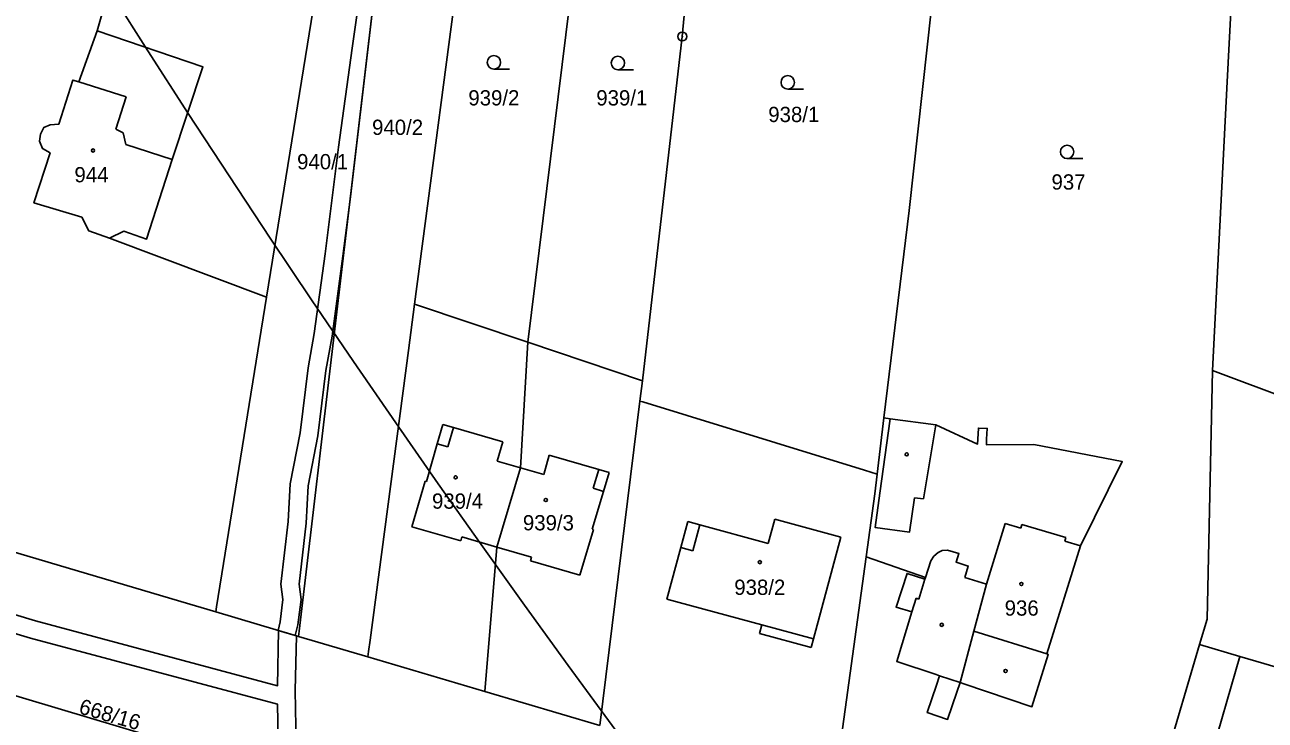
# Model space of a CAD drawing. Extents: x -644096 to -634268, y -1141430 to -1133463.
# Drawn here: x -639857.8 to -639719.5, y -1137874.1 to -1137796.7 of the extents above; entities that cross this region are included whole.
import ezdxf

# ---------------------------------------------------------------- set-up
doc = ezdxf.new("R2010")
doc.units = 0
for name, color, linetype in [('_CIVIL_CONSTRUCTION', 7, 'Continuous'), ('B_Hranice _3D', 7, 'Continuous'), ('M_Svah_Nasyp', 7, 'Continuous'), ('M_Svah_Zarez', 7, 'Continuous'), ('spodek_zarez', 7, 'Continuous'), ('svrsek_osa_sjezdy', 7, 'Continuous'), ('svrsek_osa_terminal_VRT', 7, 'Continuous'), ('svrsek_osa_VRT', 7, 'Continuous'), ('terminal_VRT', 7, 'Continuous')]:
    doc.layers.add(name, color=color, linetype=linetype)

msp = doc.modelspace()

# ---------------------------------------------------------------- linework, layer by layer
at = {"layer": '_CIVIL_CONSTRUCTION'}
for radius in [0.5, 0.0303]:
    msp.add_circle((-639784.49, -1137798.01), radius, dxfattribs=at)
at = {"layer": 'B_Hranice _3D'}
for points in [[(-639819.87, -1137789.44), (-639821.28, -1137799.3), (-639822.79, -1137810.35), (-639824.3, -1137822.2), (-639825.5, -1137831.08), (-639826.19, -1137834.92), (-639827.07, -1137842.15), (-639828.19, -1137847.83), (-639828.4, -1137852.04), (-639829.22, -1137859.01), (-639829, -1137860.72), (-639829.31, -1137863.19), (-639829.53, -1137864.16), (-639827.62, -1137864.72), (-639827.33, -1137863.55), (-639826.98, -1137860.72), (-639827.2, -1137858.99), (-639826.4, -1137852.2), (-639826.19, -1137848.07), (-639825.09, -1137842.47), (-639824.21, -1137835.22), (-639823.52, -1137831.4), (-639822.32, -1137822.46), (-639821.48, -1137815.87), (-639817.08, -1137778.62)], [(-639715.99, -1137910.23), (-639743.06, -1137901.41), (-639768.56, -1137893.34), (-639778.57, -1137890.09), (-639827.53, -1137876.87), (-639827.62, -1137870.84), (-639827.5, -1137864.76), (-639829.49, -1137864.17), (-639829.59, -1137870.31), (-639856.59, -1137863.1), (-639874.49, -1137857.71), (-639872.8, -1137851.35), (-639874.73, -1137850.78), (-639876.91, -1137859.07), (-639857.13, -1137865.02), (-639829.6, -1137872.38), (-639829.51, -1137878.34), (-639779.13, -1137892.01), (-639769.18, -1137895.24), (-639743.68, -1137903.31), (-639716.61, -1137912.13)]]:
    msp.add_lwpolyline(points, dxfattribs=at)
at = {"layer": 'M_Svah_Nasyp'}
for p, q in [((-639851.75, -1137803.07), (-639846.48, -1137804.74)), ((-639846.48, -1137804.74), (-639847.64, -1137808.33)), ((-639847.64, -1137808.33), (-639846.81, -1137808.74)), ((-639846.81, -1137808.74), (-639846.5, -1137810.02)), ((-639846.5, -1137810.02), (-639841.34, -1137811.71)), ((-639761.33, -1137840.58), (-639762.45, -1137848.87)), ((-639811.19, -1137841.22), (-639811.8, -1137843.36)), ((-639809.99, -1137841.56), (-639811.19, -1137841.22)), ((-639810.6, -1137843.7), (-639809.99, -1137841.56)), ((-639804.5, -1137843.14), (-639809.99, -1137841.56)), ((-639757.58, -1137849.51), (-639756.29, -1137841.69)), ((-639756.29, -1137841.69), (-639756.22, -1137841.25)), ((-639811.8, -1137843.36), (-639813.01, -1137847.58)), ((-639811.8, -1137843.36), (-639810.6, -1137843.7)), ((-639805.12, -1137845.29), (-639804.5, -1137843.14)), ((-639799.31, -1137844.64), (-639799.93, -1137846.78)), ((-639793.79, -1137846.22), (-639799.31, -1137844.64)), ((-639805.12, -1137845.29), (-639802.53, -1137846.04)), ((-639799.93, -1137846.78), (-639802.53, -1137846.04)), ((-639793.79, -1137846.22), (-639794.4, -1137848.32)), ((-639792.62, -1137846.56), (-639793.79, -1137846.22)), ((-639793.26, -1137848.67), (-639792.62, -1137846.56)), ((-639813.16, -1137847.53), (-639814.62, -1137852.63)), ((-639813.01, -1137847.58), (-639813.16, -1137847.53)), ((-639793.26, -1137848.67), (-639794.53, -1137852.88)), ((-639794.4, -1137848.32), (-639793.26, -1137848.67)), ((-639758.59, -1137849.38), (-639757.58, -1137849.51)), ((-639784.65, -1137854.92), (-639783.87, -1137852.04)), ((-639782.53, -1137852.41), (-639783.87, -1137852.04)), ((-639774.17, -1137851.75), (-639774.92, -1137854.48)), ((-639766.8, -1137853.76), (-639774.17, -1137851.75)), ((-639814.62, -1137852.63), (-639809.18, -1137854.19)), ((-639794.39, -1137852.93), (-639795.92, -1137857.99)), ((-639794.53, -1137852.88), (-639794.39, -1137852.93)), ((-639783.3, -1137855.29), (-639782.53, -1137852.41)), ((-639774.92, -1137854.48), (-639782.53, -1137852.41)), ((-639750.56, -1137858.99), (-639748.51, -1137852.26)), ((-639748.51, -1137852.26), (-639746.76, -1137852.78)), ((-639746.76, -1137852.78), (-639746.63, -1137852.34)), ((-639746.63, -1137852.34), (-639741.73, -1137853.79)), ((-639809.18, -1137854.19), (-639809.05, -1137853.75)), ((-639809.05, -1137853.75), (-639805.15, -1137854.87)), ((-639805.15, -1137854.87), (-639801.28, -1137855.98)), ((-639766.8, -1137853.76), (-639769.86, -1137865.1)), ((-639741.73, -1137853.79), (-639741.86, -1137854.23)), ((-639741.86, -1137854.23), (-639740.11, -1137854.75)), ((-639801.28, -1137855.98), (-639801.4, -1137856.42)), ((-639786.2, -1137860.69), (-639784.65, -1137854.92)), ((-639784.65, -1137854.92), (-639783.3, -1137855.29)), ((-639801.4, -1137856.42), (-639795.92, -1137857.99)), ((-639758.13, -1137860.66), (-639757.44, -1137858.45)), ((-639750.56, -1137858.99), (-639752.98, -1137858.27)), ((-639751.97, -1137864.24), (-639750.56, -1137858.99)), ((-639775.63, -1137863.54), (-639786.2, -1137860.69)), ((-639758.88, -1137862.1), (-639758.41, -1137860.57)), ((-639758.41, -1137860.57), (-639758.13, -1137860.66)), ((-639775.89, -1137864.5), (-639775.63, -1137863.54)), ((-639770.12, -1137866.06), (-639775.89, -1137864.5)), ((-639775.63, -1137863.54), (-639769.86, -1137865.1)), ((-639753.52, -1137869.97), (-639751.97, -1137864.24)), ((-639743.86, -1137866.77), (-639751.97, -1137864.24)), ((-639769.86, -1137865.1), (-639770.12, -1137866.06)), ((-639722.35, -1137867.06), (-639701.43, -1137873.22)), ((-639755.81, -1137869.2), (-639753.52, -1137869.97))]:
    msp.add_line(p, q, dxfattribs=at)
for points in [[(-639762.45, -1137848.87), (-639762.98, -1137852.71), (-639759.16, -1137853.22), (-639758.59, -1137849.38)], [(-639757.38, -1137858.26), (-639756.78, -1137856.41), (-639756.44, -1137855.89), (-639755.98, -1137855.49), (-639755.51, -1137855.27), (-639754.92, -1137855.23), (-639753.65, -1137855.6), (-639753.96, -1137856.54), (-639752.61, -1137856.99), (-639752.98, -1137858.27)]]:
    msp.add_lwpolyline(points, dxfattribs=at)
at = {"layer": 'M_Svah_Zarez'}
for centre in [(-639850.16, -1137810.71), (-639759.47, -1137844.55), (-639809.75, -1137847.11), (-639799.7, -1137849.63), (-639775.84, -1137856.55), (-639746.69, -1137858.98), (-639755.56, -1137863.53), (-639748.45, -1137868.67)]:
    msp.add_circle(centre, 0.175, dxfattribs=at)
at = {"layer": 'spodek_zarez'}
msp.add_circle((-638683.07, -1137056.85), 1378.08, dxfattribs=at)
at = {"layer": 'svrsek_osa_sjezdy'}
for p, q in [((-639805.48, -1137801.64), (-639803.73, -1137801.64)), ((-639791.66, -1137801.71), (-639789.91, -1137801.71)), ((-639772.73, -1137803.87), (-639770.98, -1137803.87)), ((-639741.59, -1137811.61), (-639739.84, -1137811.61))]:
    msp.add_line(p, q, dxfattribs=at)
for centre in [(-639805.48, -1137800.89), (-639791.66, -1137800.96), (-639772.73, -1137803.12), (-639741.59, -1137810.86)]:
    msp.add_circle(centre, 0.75, dxfattribs=at)
at = {"layer": 'svrsek_osa_terminal_VRT'}
msp.add_arc((-642050.26, -1145189.6), 8802.25, 41.413152, 75.317049, dxfattribs=at)
at = {"layer": 'terminal_VRT'}
for p, q in [((-639843.32, -1137774.84), (-639849.72, -1137797.39)), ((-639822.91, -1137778.14), (-639830.82, -1137827.04)), ((-639784.49, -1137798.01), (-639788.93, -1137836.34)), ((-639848.34, -1137820.47), (-639830.82, -1137827.04)), ((-639814.33, -1137827.81), (-639801.7, -1137832.05)), ((-639801.7, -1137832.05), (-639788.93, -1137836.34)), ((-639725.39, -1137835.21), (-639711.95, -1137840.26)), ((-639788.93, -1137836.34), (-639789.21, -1137838.61)), ((-639789.21, -1137838.61), (-639793.69, -1137874.74)), ((-639762.01, -1137840.49), (-639762.77, -1137846.75)), ((-639805.15, -1137854.87), (-639806.51, -1137870.95)), ((-639840.37, -1137876.95), (-639897.35, -1137859.92)), ((-639836.49, -1137862.1), (-639827.26, -1137864.83)), ((-639827.26, -1137864.83), (-639819.53, -1137867.11)), ((-639819.53, -1137867.11), (-639806.51, -1137870.95)), ((-639806.51, -1137870.95), (-639793.69, -1137874.74))]:
    msp.add_line(p, q, dxfattribs=at)
for points in [[(-639827.26, -1137864.83), (-639827.19, -1137864.23), (-639823.14, -1137829.92), (-639817.08, -1137778.62)], [(-639807.77, -1137778.21), (-639807.98, -1137779.37), (-639808.13, -1137780.73), (-639808.74, -1137785.38), (-639814.33, -1137827.81)], [(-639795.17, -1137779.15), (-639795.36, -1137780.66), (-639801.7, -1137832.05)], [(-639782.75, -1137780.07), (-639782.99, -1137781.93), (-639784.49, -1137798.01)], [(-639725.39, -1137835.21), (-639723.75, -1137803.04), (-639722.55, -1137780.25)], [(-639755.13, -1137780.68), (-639755.22, -1137781.32), (-639759.21, -1137817.38), (-639762.01, -1137840.49)], [(-639849.72, -1137797.39), (-639851.75, -1137803.07), (-639852.4, -1137802.86), (-639853.97, -1137807.76), (-639854.93, -1137807.83), (-639855.64, -1137808.14), (-639856.02, -1137808.89), (-639856.14, -1137809.66), (-639855.81, -1137810.5), (-639854.96, -1137810.97), (-639856.76, -1137816.52), (-639851.42, -1137818.14), (-639850.64, -1137819.65), (-639848.34, -1137820.47)], [(-639849.72, -1137797.39), (-639837.91, -1137801.39), (-639841.34, -1137811.71), (-639844.19, -1137820.57), (-639846.75, -1137819.7), (-639848.34, -1137820.47)], [(-639954.02, -1137826.79), (-639902.74, -1137842.48), (-639900.58, -1137843.12), (-639840.38, -1137860.95), (-639836.49, -1137862.1)], [(-639830.82, -1137827.04), (-639836.39, -1137861.51), (-639836.49, -1137862.1)], [(-639814.33, -1137827.81), (-639815.02, -1137832.97), (-639819.28, -1137865.23), (-639819.45, -1137866.52), (-639819.53, -1137867.11)], [(-639801.7, -1137832.05), (-639802.53, -1137846.04), (-639805.15, -1137854.87)], [(-639726.83, -1137865.74), (-639725.99, -1137862.9), (-639725.39, -1137835.21)], [(-639789.21, -1137838.61), (-639788.9, -1137838.71), (-639764.18, -1137846.32), (-639762.77, -1137846.75)], [(-639764, -1137855.96), (-639757.38, -1137858.26), (-639757.44, -1137858.45), (-639759.43, -1137857.8), (-639760.66, -1137861.55), (-639758.88, -1137862.1), (-639760.57, -1137867.6), (-639756.19, -1137869.07), (-639755.81, -1137869.2), (-639756.16, -1137870.26), (-639757.17, -1137873.3), (-639754.92, -1137874.06), (-639753.88, -1137871.03), (-639753.52, -1137869.97), (-639753.09, -1137870.11), (-639745.51, -1137872.66), (-639743.69, -1137866.82), (-639743.86, -1137866.77), (-639740.11, -1137854.75), (-639735.44, -1137845.36), (-639745.28, -1137843.45), (-639750.58, -1137843.48), (-639750.56, -1137842.86), (-639750.5, -1137841.66), (-639751.48, -1137841.62), (-639751.54, -1137842.86), (-639751.56, -1137843.4), (-639756.22, -1137841.25), (-639761.33, -1137840.58), (-639762.01, -1137840.49)], [(-639762.77, -1137846.75), (-639763.03, -1137848.93), (-639764, -1137855.96)], [(-639764, -1137855.96), (-639767.29, -1137879.96), (-639767.79, -1137882.46)], [(-639726.83, -1137865.74), (-639734.49, -1137891.72), (-639734.65, -1137892.25)], [(-639689.04, -1137876.33), (-639689.58, -1137876.2), (-639701.43, -1137873.22), (-639705.23, -1137885.18), (-639714.34, -1137882.45), (-639715.07, -1137884.76), (-639715.31, -1137884.69), (-639716.98, -1137884.2), (-639717.27, -1137884.11), (-639716.55, -1137881.78), (-639725.8, -1137879.01), (-639722.35, -1137867.06), (-639726.83, -1137865.74)]]:
    msp.add_lwpolyline(points, dxfattribs=at)

# ---------------------------------------------------------------- texts
at = {"layer": 'svrsek_osa_VRT'}
for s, p in [('939/2', (-639808.33, -1137805.69)), ('939/1', (-639794.07, -1137805.69)), ('938/1', (-639774.9, -1137807.54)), ('940/2', (-639819.06, -1137808.97)), ('940/1', (-639827.42, -1137812.8)), ('944', (-639852.24, -1137814.25)), ('937', (-639743.33, -1137815.06)), ('939/4', (-639812.38, -1137850.6)), ('939/3', (-639802.25, -1137853.01)), ('938/2', (-639778.69, -1137860.2)), ('936', (-639748.55, -1137862.51))]:
    msp.add_text(s, height=1.7, dxfattribs=at).set_placement(p)
msp.add_text('668/16', height=1.7, rotation=344, dxfattribs=at).set_placement((-639851.85, -1137873.37))

doc.saveas('drawing.dxf')
